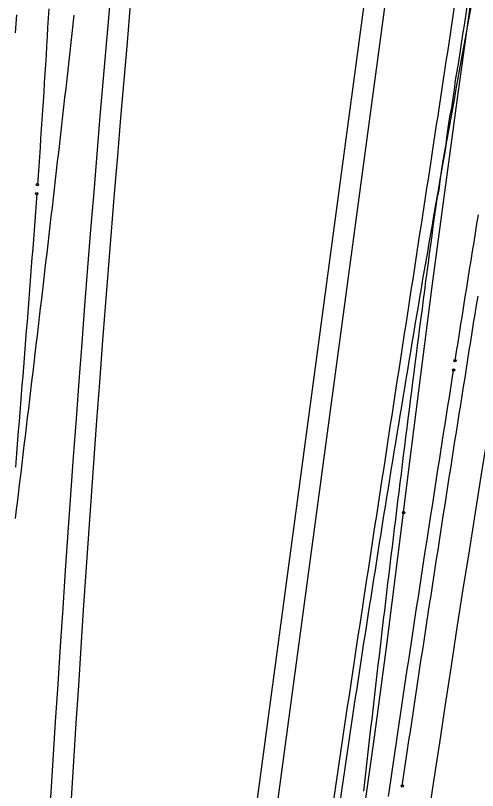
# Model space of a CAD drawing. Extents: x -14 to 1565148, y -25 to 642856.
# Drawn here: x 1564788.77 to 1564805.54, y 636187.72 to 636215.86 of the extents above; entities that cross this region are included whole.
import ezdxf

# ---------------------------------------------------------------- set-up
doc = ezdxf.new("R2010")
doc.units = 0
for name, color, linetype in [('CM_Corridor_Key_Station', 7, 'Continuous'), ('GE_X_Alignment', 7, 'Continuous'), ('MT_P_Cells', 7, 'Continuous'), ('PF_P_Grade_Line', 7, 'Continuous'), ('PV_P_Curb', 7, 'Continuous'), ('PV_P_EOP', 7, 'Continuous'), ('TR_Turning_Path24', 7, 'Continuous')]:
    doc.layers.add(name, color=color, linetype=linetype)

msp = doc.modelspace()

# ---------------------------------------------------------------- linework, layer by layer
at = {"layer": 'CM_Corridor_Key_Station'}
for points in [[(1564789.972, 636216.098), (1564789.953, 636215.762), (1564789.934, 636215.425), (1564789.914, 636215.089), (1564789.894, 636214.753), (1564789.874, 636214.417), (1564789.853, 636214.081), (1564789.832, 636213.746), (1564789.811, 636213.41), (1564789.79, 636213.074), (1564789.768, 636212.738), (1564789.746, 636212.402), (1564789.724, 636212.066), (1564789.702, 636211.731), (1564789.679, 636211.395), (1564789.656, 636211.059), (1564789.633, 636210.724), (1564789.61, 636210.388), (1564789.586, 636210.053), (1564789.562, 636209.717)], [(1564790.887, 636215.869), (1564790.85, 636215.537), (1564790.812, 636215.204), (1564790.775, 636214.872), (1564790.738, 636214.539), (1564790.7, 636214.207), (1564790.663, 636213.874), (1564790.625, 636213.542), (1564790.588, 636213.21), (1564790.55, 636212.877), (1564790.512, 636212.545), (1564790.474, 636212.212), (1564790.437, 636211.88), (1564790.399, 636211.548), (1564790.361, 636211.215), (1564790.323, 636210.883), (1564790.284, 636210.55), (1564790.246, 636210.218), (1564790.208, 636209.886), (1564790.17, 636209.553), (1564790.131, 636209.221), (1564790.093, 636208.889), (1564790.055, 636208.556), (1564790.016, 636208.224), (1564789.978, 636207.892), (1564789.939, 636207.559), (1564789.9, 636207.227), (1564789.861, 636206.895), (1564789.823, 636206.563), (1564789.784, 636206.23), (1564789.745, 636205.898), (1564789.706, 636205.566), (1564789.667, 636205.234), (1564789.628, 636204.901), (1564789.589, 636204.569), (1564789.549, 636204.237), (1564789.51, 636203.905), (1564789.471, 636203.572), (1564789.431, 636203.24), (1564789.392, 636202.908), (1564789.352, 636202.576), (1564789.313, 636202.244), (1564789.273, 636201.911), (1564789.233, 636201.579), (1564789.194, 636201.247), (1564789.154, 636200.915), (1564789.114, 636200.583), (1564789.074, 636200.25), (1564789.034, 636199.918), (1564788.994, 636199.586), (1564788.954, 636199.254), (1564788.914, 636198.922), (1564788.874, 636198.59), (1564788.833, 636198.258), (1564788.793, 636197.926), (1564788.752, 636197.594)], [(1564789.538, 636209.385), (1564789.514, 636209.053), (1564789.49, 636208.721), (1564789.465, 636208.389), (1564789.44, 636208.058), (1564789.415, 636207.726), (1564789.39, 636207.394), (1564789.365, 636207.063), (1564789.34, 636206.732), (1564789.314, 636206.4), (1564789.289, 636206.069), (1564789.263, 636205.738), (1564789.237, 636205.407), (1564789.211, 636205.076), (1564789.185, 636204.745), (1564789.159, 636204.415), (1564789.132, 636204.084), (1564789.106, 636203.754), (1564789.08, 636203.423), (1564789.053, 636203.093), (1564789.027, 636202.763), (1564789, 636202.432), (1564788.974, 636202.102), (1564788.947, 636201.772), (1564788.921, 636201.443), (1564788.894, 636201.113), (1564788.867, 636200.783), (1564788.841, 636200.454), (1564788.814, 636200.124), (1564788.788, 636199.795), (1564788.761, 636199.465)]]:
    msp.add_lwpolyline(points, dxfattribs=at)
for centre in [(1564789.562, 636209.717), (1564789.538, 636209.385)]:
    msp.add_circle(centre, 0.0417, dxfattribs=at)
at = {"layer": 'GE_X_Alignment'}
msp.add_line((1564803.814, 636234.062), (1564795.304, 636170.822), dxfattribs=at)
msp.add_arc((1565837.126, 636124.092), 1048.25, 173.149637, 177.966833, dxfattribs=at)
at = {"layer": 'MT_P_Cells'}
for points in [[(1564800.332, 636187.46), (1564800.381, 636187.791), (1564800.43, 636188.122), (1564800.479, 636188.454), (1564800.528, 636188.785), (1564800.578, 636189.116), (1564800.627, 636189.447), (1564800.676, 636189.778), (1564800.726, 636190.108), (1564800.775, 636190.439), (1564800.825, 636190.77), (1564800.875, 636191.101), (1564800.924, 636191.432), (1564800.974, 636191.762), (1564801.024, 636192.093), (1564801.074, 636192.424), (1564801.124, 636192.754), (1564801.174, 636193.085), (1564801.224, 636193.416), (1564801.274, 636193.746), (1564801.325, 636194.077), (1564801.375, 636194.407), (1564801.425, 636194.737), (1564801.475, 636195.068), (1564801.526, 636195.398), (1564801.576, 636195.728), (1564801.627, 636196.059), (1564801.677, 636196.389), (1564801.728, 636196.719), (1564801.778, 636197.05), (1564801.829, 636197.38), (1564801.879, 636197.71), (1564801.93, 636198.04), (1564801.981, 636198.37), (1564802.031, 636198.7), (1564802.082, 636199.03), (1564802.133, 636199.36), (1564802.183, 636199.69), (1564802.234, 636200.02), (1564802.285, 636200.35), (1564802.335, 636200.68), (1564802.386, 636201.01), (1564802.437, 636201.34), (1564802.488, 636201.67), (1564802.538, 636202), (1564802.589, 636202.33), (1564802.64, 636202.66), (1564802.691, 636202.989), (1564802.741, 636203.319), (1564802.792, 636203.649), (1564802.843, 636203.979), (1564802.894, 636204.309), (1564802.944, 636204.638), (1564802.995, 636204.968), (1564803.046, 636205.298), (1564803.096, 636205.627), (1564803.147, 636205.957), (1564803.198, 636206.287), (1564803.248, 636206.616), (1564803.299, 636206.946), (1564803.35, 636207.276), (1564803.4, 636207.605), (1564803.451, 636207.935), (1564803.501, 636208.264), (1564803.552, 636208.594), (1564803.602, 636208.923), (1564803.653, 636209.253), (1564803.703, 636209.583), (1564803.754, 636209.912), (1564803.804, 636210.242), (1564803.854, 636210.571), (1564803.905, 636210.901), (1564803.955, 636211.23), (1564804.005, 636211.559), (1564804.055, 636211.889), (1564804.106, 636212.218), (1564804.156, 636212.548), (1564804.206, 636212.877), (1564804.256, 636213.207), (1564804.306, 636213.536), (1564804.356, 636213.865), (1564804.406, 636214.195), (1564804.456, 636214.524), (1564804.506, 636214.854), (1564804.555, 636215.183), (1564804.605, 636215.512), (1564804.655, 636215.842), (1564804.704, 636216.171)], [(1564800.572, 636187.462), (1564800.62, 636187.793), (1564800.669, 636188.123), (1564800.718, 636188.454), (1564800.767, 636188.785), (1564800.817, 636189.115), (1564800.866, 636189.446), (1564800.916, 636189.777), (1564800.965, 636190.107), (1564801.015, 636190.438), (1564801.065, 636190.768), (1564801.115, 636191.099), (1564801.165, 636191.429), (1564801.216, 636191.76), (1564801.266, 636192.09), (1564801.317, 636192.421), (1564801.367, 636192.751), (1564801.418, 636193.082), (1564801.469, 636193.412), (1564801.52, 636193.743), (1564801.572, 636194.073), (1564801.623, 636194.403), (1564801.674, 636194.733), (1564801.726, 636195.064), (1564801.778, 636195.394), (1564801.83, 636195.724), (1564801.882, 636196.055), (1564801.934, 636196.385), (1564801.986, 636196.715), (1564802.039, 636197.045), (1564802.091, 636197.375), (1564802.144, 636197.705), (1564802.197, 636198.035), (1564802.25, 636198.366), (1564802.303, 636198.696), (1564802.356, 636199.026), (1564802.409, 636199.356), (1564802.463, 636199.686), (1564802.517, 636200.016), (1564802.57, 636200.346), (1564802.624, 636200.675), (1564802.678, 636201.005), (1564802.732, 636201.335), (1564802.787, 636201.665), (1564802.841, 636201.995), (1564802.896, 636202.325), (1564802.95, 636202.655), (1564803.005, 636202.984), (1564803.06, 636203.314), (1564803.115, 636203.644), (1564803.17, 636203.974), (1564803.226, 636204.303), (1564803.281, 636204.633), (1564803.337, 636204.963), (1564803.392, 636205.292), (1564803.448, 636205.622), (1564803.504, 636205.951), (1564803.56, 636206.281), (1564803.617, 636206.611), (1564803.673, 636206.94), (1564803.73, 636207.27), (1564803.786, 636207.599), (1564803.843, 636207.928), (1564803.9, 636208.258), (1564803.957, 636208.587), (1564804.014, 636208.917), (1564804.071, 636209.246), (1564804.129, 636209.575), (1564804.186, 636209.905), (1564804.244, 636210.234), (1564804.302, 636210.563), (1564804.36, 636210.892), (1564804.418, 636211.222), (1564804.476, 636211.551), (1564804.535, 636211.88), (1564804.593, 636212.209), (1564804.652, 636212.538), (1564804.71, 636212.867), (1564804.769, 636213.196), (1564804.828, 636213.526), (1564804.887, 636213.855), (1564804.947, 636214.184), (1564805.006, 636214.513), (1564805.066, 636214.841), (1564805.125, 636215.17), (1564805.185, 636215.499), (1564805.245, 636215.828), (1564805.305, 636216.157)]]:
    msp.add_lwpolyline(points, dxfattribs=at)
msp.add_arc((1565630.016, 636065.373), 835.132, 169.133526, 175.324936, dxfattribs=at)
at = {"layer": 'PF_P_Grade_Line'}
for points in [[(1564804.726, 636203.324), (1564804.778, 636203.655), (1564804.831, 636203.986), (1564804.884, 636204.318), (1564804.937, 636204.649), (1564804.989, 636204.98), (1564805.042, 636205.311), (1564805.095, 636205.642), (1564805.148, 636205.973), (1564805.201, 636206.304), (1564805.254, 636206.635), (1564805.306, 636206.966), (1564805.359, 636207.297), (1564805.412, 636207.627), (1564805.465, 636207.958), (1564805.518, 636208.289), (1564805.571, 636208.619)], [(1564802.805, 636187.887), (1564802.854, 636188.216), (1564802.904, 636188.546), (1564802.953, 636188.875), (1564803.002, 636189.205), (1564803.051, 636189.535), (1564803.101, 636189.864), (1564803.15, 636190.194), (1564803.2, 636190.523), (1564803.25, 636190.853), (1564803.299, 636191.182), (1564803.349, 636191.512), (1564803.399, 636191.841), (1564803.449, 636192.171), (1564803.499, 636192.5), (1564803.549, 636192.829), (1564803.599, 636193.159), (1564803.65, 636193.488), (1564803.7, 636193.818), (1564803.75, 636194.147), (1564803.801, 636194.476), (1564803.851, 636194.806), (1564803.902, 636195.135), (1564803.952, 636195.465), (1564804.003, 636195.794), (1564804.054, 636196.123), (1564804.105, 636196.453), (1564804.156, 636196.782), (1564804.207, 636197.111), (1564804.258, 636197.44), (1564804.309, 636197.77), (1564804.36, 636198.099), (1564804.411, 636198.428), (1564804.463, 636198.757), (1564804.514, 636199.087), (1564804.566, 636199.416), (1564804.617, 636199.745), (1564804.669, 636200.074), (1564804.721, 636200.404), (1564804.772, 636200.733), (1564804.824, 636201.062), (1564804.876, 636201.391), (1564804.928, 636201.72), (1564804.98, 636202.049), (1564805.032, 636202.378), (1564805.085, 636202.708), (1564805.137, 636203.037), (1564805.189, 636203.366), (1564805.242, 636203.695), (1564805.294, 636204.024), (1564805.347, 636204.353), (1564805.399, 636204.682), (1564805.452, 636205.011), (1564805.505, 636205.34), (1564805.558, 636205.669)], [(1564802.302, 636187.505), (1564802.35, 636187.835), (1564802.399, 636188.165), (1564802.448, 636188.494), (1564802.497, 636188.824), (1564802.546, 636189.154), (1564802.595, 636189.484), (1564802.645, 636189.813), (1564802.694, 636190.143), (1564802.743, 636190.473), (1564802.793, 636190.802), (1564802.842, 636191.132), (1564802.892, 636191.462), (1564802.942, 636191.791), (1564802.991, 636192.121), (1564803.041, 636192.451), (1564803.091, 636192.78), (1564803.141, 636193.11), (1564803.191, 636193.439), (1564803.241, 636193.769), (1564803.291, 636194.098), (1564803.341, 636194.428), (1564803.392, 636194.758), (1564803.442, 636195.087), (1564803.493, 636195.417), (1564803.543, 636195.746), (1564803.594, 636196.076), (1564803.644, 636196.405), (1564803.695, 636196.735), (1564803.746, 636197.064), (1564803.797, 636197.393), (1564803.848, 636197.723), (1564803.899, 636198.052), (1564803.95, 636198.382), (1564804.001, 636198.711), (1564804.053, 636199.04), (1564804.104, 636199.37), (1564804.155, 636199.699), (1564804.207, 636200.029), (1564804.258, 636200.358), (1564804.31, 636200.687), (1564804.362, 636201.017), (1564804.413, 636201.346), (1564804.465, 636201.675), (1564804.517, 636202.004), (1564804.569, 636202.334), (1564804.621, 636202.663), (1564804.673, 636202.992)]]:
    msp.add_lwpolyline(points, dxfattribs=at)
for centre in [(1564804.726, 636203.324), (1564804.673, 636202.992), (1564802.805, 636187.887)]:
    msp.add_circle(centre, 0.0417, dxfattribs=at)
at = {"layer": 'PV_P_Curb'}
for points in [[(1564802.854, 636197.809), (1564803.059, 636199.473), (1564803.479, 636202.797), (1564803.909, 636206.119), (1564804.35, 636209.44), (1564804.802, 636212.76), (1564805.265, 636216.077), (1564805.739, 636219.394), (1564806.224, 636222.709), (1564806.72, 636226.022), (1564807.227, 636229.333), (1564807.536, 636231.319)], [(1564801.411, 636187.701), (1564801.448, 636188.028), (1564801.485, 636188.355), (1564801.522, 636188.682), (1564801.559, 636189.009), (1564801.596, 636189.336), (1564801.634, 636189.663), (1564801.671, 636189.991), (1564801.709, 636190.318), (1564801.747, 636190.646), (1564801.785, 636190.974), (1564801.823, 636191.301), (1564801.861, 636191.629), (1564801.899, 636191.957), (1564801.938, 636192.285), (1564801.976, 636192.614), (1564802.015, 636192.942), (1564802.054, 636193.271), (1564802.093, 636193.6), (1564802.132, 636193.929), (1564802.171, 636194.258), (1564802.21, 636194.588), (1564802.25, 636194.917), (1564802.289, 636195.247), (1564802.329, 636195.578), (1564802.369, 636195.908), (1564802.409, 636196.239), (1564802.449, 636196.569), (1564802.489, 636196.901), (1564802.53, 636197.232), (1564802.57, 636197.563), (1564802.611, 636197.895), (1564802.652, 636198.226), (1564802.693, 636198.558), (1564802.734, 636198.89), (1564802.775, 636199.223), (1564802.816, 636199.555), (1564802.858, 636199.887), (1564802.899, 636200.22), (1564802.941, 636200.553), (1564802.983, 636200.885), (1564803.025, 636201.218), (1564803.067, 636201.551), (1564803.109, 636201.883), (1564803.151, 636202.216), (1564803.194, 636202.549), (1564803.236, 636202.881), (1564803.279, 636203.214), (1564803.321, 636203.547), (1564803.364, 636203.879), (1564803.407, 636204.212), (1564803.45, 636204.544), (1564803.493, 636204.877), (1564803.537, 636205.209), (1564803.58, 636205.542), (1564803.623, 636205.874), (1564803.667, 636206.207), (1564803.711, 636206.539), (1564803.755, 636206.872), (1564803.798, 636207.204), (1564803.842, 636207.537), (1564803.887, 636207.869), (1564803.931, 636208.202), (1564803.975, 636208.534), (1564804.02, 636208.866), (1564804.074, 636209.198), (1564804.141, 636209.527), (1564804.186, 636209.859), (1564804.231, 636210.192), (1564804.277, 636210.524), (1564804.338, 636210.854), (1564804.396, 636211.184), (1564804.441, 636211.517), (1564804.487, 636211.849), (1564804.54, 636212.18), (1564804.605, 636212.51), (1564804.652, 636212.842), (1564804.698, 636213.175), (1564804.745, 636213.507), (1564804.804, 636213.838), (1564804.862, 636214.169), (1564804.908, 636214.502), (1564804.955, 636214.836), (1564805.008, 636215.168), (1564805.071, 636215.499), (1564805.119, 636215.833), (1564805.166, 636216.167)], [(1564798.679, 636169.517), (1564798.791, 636170.169), (1564799.338, 636173.409), (1564799.866, 636176.654), (1564800.376, 636179.901), (1564800.868, 636183.151), (1564801.341, 636186.404), (1564801.796, 636189.66), (1564802.233, 636192.918), (1564802.652, 636196.178), (1564802.854, 636197.809)]]:
    msp.add_lwpolyline(points, dxfattribs=at)
msp.add_circle((1564802.854, 636197.809), 0.0417, dxfattribs=at)
msp.add_circle((1564802.854, 636197.809), 0.0417, dxfattribs=at)
msp.add_arc((1564224.231, 636268.737), 588.844, 350.265327, 353.011473, dxfattribs=at)
at = {"layer": 'PV_P_EOP'}
for p, q in [((1564803.814, 636234.062), (1564795.304, 636170.822)), ((1564804.557, 636233.962), (1564796.047, 636170.722))]:
    msp.add_line(p, q, dxfattribs=at)
for radius in [1049, 1048.25]:
    msp.add_arc((1565837.126, 636124.092), radius, 173.149637, 177.966833, dxfattribs=at)
at = {"layer": 'TR_Turning_Path24'}
msp.add_lwpolyline([(1564788.807, 636215.884), (1564788.778, 636215.553), (1564788.749, 636215.222)], dxfattribs=at)

doc.saveas('drawing.dxf')
